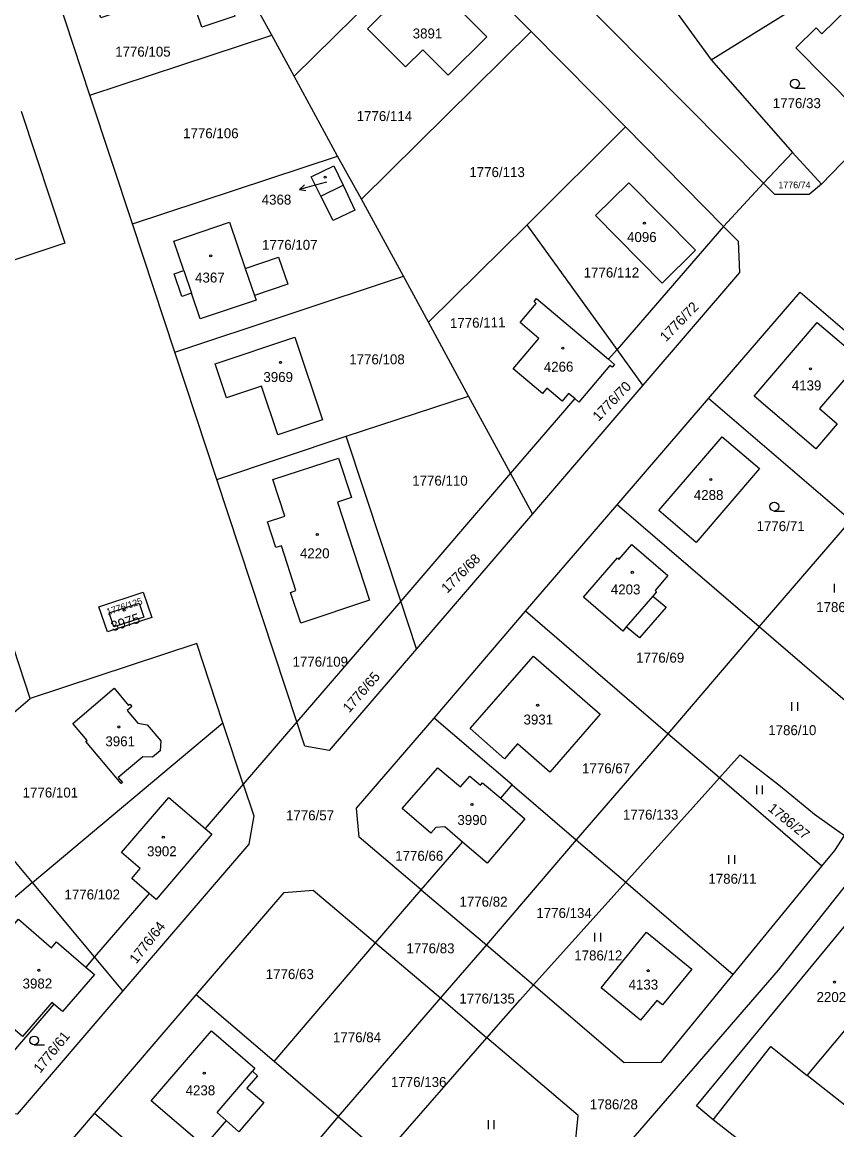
# Model space of a CAD drawing. Extents: x -679220 to -673243, y -1075091 to -1066557.
# Drawn here: x -676865 to -676725.7, y -1072590.3 to -1072401 of the extents above; entities that cross this region are included whole.
import ezdxf

# ---------------------------------------------------------------- set-up
doc = ezdxf.new("R2010")
doc.units = 0
for name, color, linetype in [('Hranice parcel', 7, 'Continuous'), ('Parcelní čísla', 7, 'Continuous'), ('Pop  PČ popisy', 7, 'Continuous'), ('Vnitřní kresba', 7, 'Continuous'), ('Značky budov', 7, 'Continuous'), ('Značky kultur', 7, 'Continuous')]:
    doc.layers.add(name, color=color, linetype=linetype)

msp = doc.modelspace()

# ---------------------------------------------------------------- linework, layer by layer
at = {"layer": 'Hranice parcel'}
for p, q in [((-676822.28, -1072403.26), (-676834.61, -1072380.69)), ((-676794.15, -1072386.31), (-676818.48, -1072410.3)), ((-676794.15, -1072386.31), (-676777.96, -1072402.66)), ((-676747.2, -1072407.49), (-676720.87, -1072391)), ((-676777.96, -1072402.66), (-676806.97, -1072431.31)), ((-676777.96, -1072402.66), (-676761.87, -1072418.95)), ((-676853.39, -1072413.53), (-676822.28, -1072403.26)), ((-676818.48, -1072410.3), (-676822.28, -1072403.26)), ((-676747.2, -1072407.49), (-676733.34, -1072423.3)), ((-676811.05, -1072423.93), (-676818.48, -1072410.3)), ((-676728.36, -1072428.71), (-676710.78, -1072410.52)), ((-676846.1, -1072435.49), (-676853.39, -1072413.53)), ((-676761.87, -1072418.95), (-676778.66, -1072435.68)), ((-676761.87, -1072418.95), (-676745.1, -1072435.94)), ((-676733.34, -1072423.3), (-676738.25, -1072428.57)), ((-676733.34, -1072423.3), (-676728.36, -1072428.71)), ((-676846.1, -1072435.49), (-676811.05, -1072423.93)), ((-676806.97, -1072431.31), (-676811.05, -1072423.93)), ((-676738.25, -1072428.57), (-676745.1, -1072435.94)), ((-676799.77, -1072444.44), (-676806.97, -1072431.31)), ((-676838.85, -1072457.44), (-676846.1, -1072435.49)), ((-676778.66, -1072435.68), (-676795.54, -1072452.32)), ((-676763.28, -1072456.96), (-676778.66, -1072435.68)), ((-676745.1, -1072435.94), (-676763.28, -1072456.96)), ((-676838.85, -1072457.44), (-676799.77, -1072444.44)), ((-676795.54, -1072452.32), (-676799.77, -1072444.44)), ((-676777.07, -1072448.29), (-676764.75, -1072458.66)), ((-676788.66, -1072464.93), (-676795.54, -1072452.32)), ((-676831.7, -1072479.19), (-676838.85, -1072457.44)), ((-676763.28, -1072456.96), (-676764.75, -1072458.66)), ((-676758.87, -1072463.05), (-676763.28, -1072456.96)), ((-676764.75, -1072458.66), (-676763.73, -1072459.52)), ((-676758.87, -1072463.05), (-676777.72, -1072485.07)), ((-676809.57, -1072471.79), (-676788.66, -1072464.93)), ((-676781.49, -1072478.13), (-676788.66, -1072464.93)), ((-676770.52, -1072465.38), (-676771.59, -1072464.48)), ((-676770.52, -1072465.38), (-676781.49, -1072478.13)), ((-676769.82, -1072465.98), (-676770.52, -1072465.38)), ((-676763.28, -1072483.53), (-676747.67, -1072465.34)), ((-676723.37, -1072486.22), (-676747.67, -1072465.34)), ((-676831.7, -1072479.19), (-676809.57, -1072471.79)), ((-676800.27, -1072499.96), (-676809.57, -1072471.79)), ((-676863.58, -1072516.59), (-676876.54, -1072477.15)), ((-676781.49, -1072478.13), (-676800.27, -1072499.96)), ((-676777.72, -1072485.07), (-676781.49, -1072478.13)), ((-676818.01, -1072520.59), (-676831.7, -1072479.19)), ((-676778.94, -1072501.71), (-676763.28, -1072483.53)), ((-676739.04, -1072504.4), (-676763.28, -1072483.53)), ((-676777.72, -1072485.07), (-676797.57, -1072508.12)), ((-676739.04, -1072504.4), (-676723.37, -1072486.22)), ((-676800.27, -1072499.96), (-676818.01, -1072520.59)), ((-676797.57, -1072508.12), (-676800.27, -1072499.96)), ((-676794.57, -1072519.97), (-676778.94, -1072501.71)), ((-676754.6, -1072522.64), (-676778.94, -1072501.71)), ((-676739.04, -1072504.4), (-676754.6, -1072522.64)), ((-676714.91, -1072525.16), (-676739.04, -1072504.4)), ((-676874.19, -1072525.66), (-676863.58, -1072516.59)), ((-676781.23, -1072531.39), (-676794.57, -1072519.97)), ((-676863.18, -1072548.07), (-676830.64, -1072520.78)), ((-676827.17, -1072531.23), (-676830.64, -1072520.78)), ((-676818.01, -1072520.59), (-676827.17, -1072531.23)), ((-676754.6, -1072522.64), (-676770.28, -1072540.77)), ((-676745.77, -1072530.16), (-676754.6, -1072522.64)), ((-676863.18, -1072548.07), (-676878.76, -1072529.49)), ((-676827.17, -1072531.23), (-676833.69, -1072538.81)), ((-676783.18, -1072533.64), (-676781.23, -1072531.39)), ((-676781.23, -1072531.39), (-676770.28, -1072540.77)), ((-676761.78, -1072547.98), (-676745.77, -1072530.16)), ((-676728.29, -1072545.28), (-676745.77, -1072530.16)), ((-676770.28, -1072540.77), (-676785.62, -1072558.7)), ((-676770.28, -1072540.77), (-676761.78, -1072547.98)), ((-676796.75, -1072549.31), (-676789.7, -1072541.17)), ((-676743.43, -1072563.77), (-676728.29, -1072545.28)), ((-676863.18, -1072548.07), (-676887.79, -1072568.76)), ((-676852.57, -1072560.77), (-676863.18, -1072548.07)), ((-676777.59, -1072565.57), (-676761.78, -1072547.98)), ((-676761.78, -1072547.98), (-676743.43, -1072563.77)), ((-676843.25, -1072549.93), (-676852.57, -1072560.77)), ((-676804.57, -1072558.39), (-676796.75, -1072549.31)), ((-676796.75, -1072549.31), (-676785.62, -1072558.7)), ((-676730.8, -1072581.05), (-676708.58, -1072554.35)), ((-676821.9, -1072578.66), (-676804.57, -1072558.39)), ((-676804.57, -1072558.39), (-676793.47, -1072567.79)), ((-676785.62, -1072558.7), (-676793.47, -1072567.79)), ((-676785.62, -1072558.7), (-676777.59, -1072565.57)), ((-676852.57, -1072560.77), (-676854.07, -1072562.51)), ((-676847.73, -1072566.56), (-676852.57, -1072560.77)), ((-676852.59, -1072587.54), (-676835.19, -1072567.26)), ((-676821.9, -1072578.66), (-676835.19, -1072567.26)), ((-676859.53, -1072568.86), (-676873.78, -1072585.43)), ((-676793.47, -1072567.79), (-676810.93, -1072588.07)), ((-676793.47, -1072567.79), (-676785.53, -1072574.58)), ((-676803.14, -1072594.78), (-676785.53, -1072574.58)), ((-676810.93, -1072588.07), (-676821.9, -1072578.66)), ((-676869.99, -1072607.83), (-676852.59, -1072587.54)), ((-676839.32, -1072598.93), (-676852.59, -1072587.54)), ((-676810.93, -1072588.07), (-676828.32, -1072608.38)), ((-676810.93, -1072588.07), (-676803.14, -1072594.78)), ((-676698.62, -1072626.39), (-676746.87, -1072588.6))]:
    msp.add_line(p, q, dxfattribs=at)
for points in [[(-676738.25, -1072428.57), (-676791.19, -1072375.15), (-676794.22, -1072371.04), (-676795.86, -1072367.2), (-676804.87, -1072336.91)], [(-676853.39, -1072413.53), (-676860.35, -1072392.34), (-676858.48, -1072388.58), (-676834.61, -1072380.69)], [(-676828.6, -1072400.03), (-676834.26, -1072401.9), (-676836.11, -1072396.3), (-676843.91, -1072398.87), (-676844.23, -1072397.94), (-676851.52, -1072400.33), (-676853.83, -1072393.32), (-676846.53, -1072390.9), (-676847.16, -1072388.99), (-676835.6, -1072385.16), (-676833.81, -1072390.57), (-676832.86, -1072390.28), (-676831.6, -1072394.03), (-676830.65, -1072393.74), (-676828.6, -1072400.03)], [(-676759.01, -1072384.97), (-676755.93, -1072395.48), (-676747.2, -1072407.49)], [(-676796.35, -1072392.68), (-676785.57, -1072403.58), (-676792.16, -1072410.12), (-676796.46, -1072405.79), (-676799.47, -1072408.71), (-676805.95, -1072402.17), (-676796.35, -1072392.68)], [(-676717.48, -1072410.92), (-676718.23, -1072410.16), (-676714.79, -1072406.75), (-676717.84, -1072404.04), (-676716.06, -1072402.24), (-676721.76, -1072396.6), (-676728.28, -1072403.07), (-676729.3, -1072402.04), (-676732.74, -1072405.46), (-676722.43, -1072415.84), (-676717.48, -1072410.92)], [(-676865.11, -1072416.25), (-676857.64, -1072438.81), (-676886.14, -1072448.25)], [(-676808.09, -1072433.15), (-676811.81, -1072434.96), (-676813.91, -1072430.78), (-676815.54, -1072427.49), (-676811.67, -1072425.57), (-676810.1, -1072428.9), (-676808.09, -1072433.15)], [(-676766.97, -1072434.1), (-676761.3, -1072428.48), (-676749.91, -1072440), (-676755.57, -1072445.62), (-676766.97, -1072434.1)], [(-676728.36, -1072428.71), (-676730.48, -1072430.51), (-676736.32, -1072430.52), (-676738.25, -1072428.57)], [(-676834.51, -1072451.77), (-676836.01, -1072447.36), (-676837.69, -1072447.92), (-676838.99, -1072444.08), (-676837.32, -1072443.49), (-676839.02, -1072438.46), (-676829.51, -1072435.23), (-676826.82, -1072443.12), (-676821.14, -1072441.2), (-676819.56, -1072445.82), (-676825.24, -1072447.74), (-676824.97, -1072448.53), (-676834.51, -1072451.77)], [(-676745.1, -1072435.94), (-676742.59, -1072438.48), (-676742.35, -1072443.85), (-676758.87, -1072463.05)], [(-676747.67, -1072465.34), (-676731.99, -1072447.16), (-676717.26, -1072459.84)], [(-676771.59, -1072464.48), (-676772.69, -1072465.79), (-676775.3, -1072463.61), (-676776.05, -1072464.5), (-676781.03, -1072460.3), (-676776.65, -1072455.1), (-676779.86, -1072452.39), (-676777.1, -1072449.11), (-676777.48, -1072448.78), (-676777.07, -1072448.29)], [(-676724.18, -1072462.5), (-676724.53, -1072462.2), (-676728.69, -1072467.07), (-676725.69, -1072469.68), (-676729.35, -1072473.94), (-676739.88, -1072464.93), (-676729.09, -1072452.36), (-676721.18, -1072459.11), (-676724.18, -1072462.5)], [(-676813.65, -1072469.01), (-676821.24, -1072471.56), (-676824.03, -1072463.22), (-676830.04, -1072465.25), (-676831.98, -1072459.41), (-676818.36, -1072454.87), (-676813.65, -1072469.01)], [(-676763.73, -1072459.52), (-676764.15, -1072460.02), (-676764.52, -1072459.72), (-676769.82, -1072465.98)], [(-676738.98, -1072477.33), (-676749.8, -1072489.95), (-676756.17, -1072484.47), (-676745.36, -1072471.89), (-676738.98, -1072477.33)], [(-676819.11, -1072498.48), (-676818.19, -1072498.16), (-676820.66, -1072490.51), (-676821.59, -1072490.8), (-676823.03, -1072486.41), (-676820.07, -1072485.44), (-676822.1, -1072479.21), (-676810.91, -1072475.55), (-676808.7, -1072482.27), (-676811.06, -1072483.08), (-676805.59, -1072499.84), (-676817.33, -1072503.77), (-676819.11, -1072498.48)], [(-676754.6, -1072495.58), (-676756.8, -1072498.14), (-676756.53, -1072498.39), (-676757.18, -1072499.14), (-676754.92, -1072501), (-676759.49, -1072506.27), (-676761.73, -1072504.4), (-676762.32, -1072505.09), (-676769.05, -1072499.31), (-676763.25, -1072492.6), (-676762.97, -1072492.84), (-676760.75, -1072490.29), (-676754.6, -1072495.58)], [(-676844.25, -1072498.47), (-676842.77, -1072502.78), (-676850.39, -1072505.25), (-676851.85, -1072500.94), (-676844.25, -1072498.47)], [(-676844.98, -1072500.3), (-676844.16, -1072502.71), (-676849.29, -1072504.38), (-676850.11, -1072501.97), (-676844.98, -1072500.3)], [(-676830.64, -1072520.78), (-676835.09, -1072507.2), (-676863.58, -1072516.59)], [(-676797.57, -1072508.12), (-676812.51, -1072525.52), (-676816.63, -1072524.76), (-676818.01, -1072520.59)], [(-676774.79, -1072529.21), (-676780.31, -1072524.39), (-676782.51, -1072526.91), (-676788.39, -1072521.77), (-676777.57, -1072509.36), (-676766.16, -1072519.31), (-676774.79, -1072529.21)], [(-676841.24, -1072523.88), (-676841.35, -1072525.57), (-676842.66, -1072526.67), (-676844.31, -1072526.57), (-676848.53, -1072530.09), (-676847.81, -1072530.95), (-676848.03, -1072531.13), (-676854.07, -1072523.97), (-676853.84, -1072523.78), (-676856.29, -1072520.87), (-676849.25, -1072514.88), (-676846.78, -1072517.79), (-676846.55, -1072517.6), (-676846.21, -1072517.98), (-676846.99, -1072518.65), (-676845.19, -1072520.84), (-676843.6, -1072521.09), (-676841.24, -1072523.88)], [(-676796.75, -1072549.31), (-676807.39, -1072540.34), (-676807.8, -1072535.36), (-676794.57, -1072519.97)], [(-676745.77, -1072530.16), (-676742.26, -1072526.25), (-676735.38, -1072531.58), (-676729.55, -1072536.4), (-676724.45, -1072540.03)], [(-676789.7, -1072541.17), (-676792.75, -1072538.54), (-676794.29, -1072538.67), (-676795.11, -1072539.64), (-676800.02, -1072535.4), (-676793.92, -1072528.46), (-676790.06, -1072531.74), (-676788.47, -1072529.87), (-676786.64, -1072531.43), (-676786.28, -1072531), (-676783.18, -1072533.64)], [(-676827.17, -1072531.23), (-676825.37, -1072536.64), (-676826.22, -1072541.52), (-676847.73, -1072566.56)], [(-676843.25, -1072549.93), (-676846.23, -1072547.4), (-676844.76, -1072545.68), (-676847.96, -1072542.95), (-676839.86, -1072533.51), (-676833.69, -1072538.81)], [(-676783.18, -1072533.64), (-676779.03, -1072537.17), (-676785.52, -1072544.76), (-676789.7, -1072541.17)], [(-676833.69, -1072538.81), (-676832.53, -1072539.8), (-676842.05, -1072550.96), (-676843.25, -1072549.93)], [(-676728.29, -1072545.28), (-676726.09, -1072542.59), (-676724.45, -1072540.03)], [(-676720.12, -1072543.1), (-676724.33, -1072548.64), (-676735.77, -1072563.02), (-676764.95, -1072596.77), (-676786.33, -1072620.72), (-676806.61, -1072642.84), (-676821.6, -1072659.7)], [(-676746.87, -1072588.6), (-676749.72, -1072586.24), (-676718.26, -1072548.14)], [(-676835.19, -1072567.26), (-676820.16, -1072549.77), (-676815.25, -1072549.36), (-676804.57, -1072558.39)], [(-676859.53, -1072568.86), (-676859.89, -1072568.55), (-676864.87, -1072574.4), (-676871.14, -1072569.04), (-676866.89, -1072564.06), (-676870.91, -1072560.63), (-676865.58, -1072554.33), (-676859.92, -1072559.2), (-676859.08, -1072558.22), (-676854.07, -1072562.51)], [(-676766.03, -1072566.07), (-676758.27, -1072556.56), (-676750.54, -1072562.87), (-676755.52, -1072568.96), (-676756.49, -1072568.24), (-676759.27, -1072571.61), (-676766.03, -1072566.07)], [(-676854.07, -1072562.51), (-676852.59, -1072563.78), (-676858.05, -1072570.11), (-676859.53, -1072568.86)], [(-676785.53, -1072574.58), (-676779.85, -1072568.08), (-676777.59, -1072565.57)], [(-676777.59, -1072565.57), (-676762.11, -1072578.82), (-676755.71, -1072578.76), (-676743.43, -1072563.77)], [(-676847.73, -1072566.56), (-676865.82, -1072587.66), (-676871.98, -1072587.57), (-676873.78, -1072585.43)], [(-676832.61, -1072573.4), (-676825.17, -1072579.8), (-676825.61, -1072580.32), (-676824.74, -1072581.07), (-676826.56, -1072583.19), (-676823.66, -1072585.67), (-676827.92, -1072590.66), (-676830.07, -1072588.7), (-676833.85, -1072593.13), (-676842.88, -1072585.36), (-676832.61, -1072573.4)], [(-676784.68, -1072610.67), (-676770.55, -1072594.24), (-676769.96, -1072587.9), (-676785.53, -1072574.58)], [(-676746.87, -1072588.6), (-676737.04, -1072576.11), (-676730.8, -1072581.05)], [(-676698.62, -1072626.39), (-676689.21, -1072613.81), (-676730.8, -1072581.05)]]:
    msp.add_lwpolyline(points, dxfattribs=at)
at = {"layer": 'Pop  PČ popisy'}
for p, q in [((-676814.67, -1072428.84), (-676817.57, -1072429.62)), ((-676817.57, -1072429.62), (-676816.73, -1072428.87)), ((-676812.94, -1072428.39), (-676814.67, -1072428.84)), ((-676817.57, -1072429.62), (-676816.47, -1072429.84))]:
    msp.add_line(p, q, dxfattribs=at)
at = {"layer": 'Vnitřní kresba'}
for p, q in [((-676813.91, -1072430.78), (-676810.1, -1072428.9)), ((-676837.32, -1072443.49), (-676836.01, -1072447.36)), ((-676826.82, -1072443.12), (-676825.24, -1072447.74)), ((-676757.18, -1072499.14), (-676761.73, -1072504.4)), ((-676831.65, -1072587.34), (-676825.61, -1072580.32)), ((-676830.07, -1072588.7), (-676831.65, -1072587.34))]:
    msp.add_line(p, q, dxfattribs=at)
at = {"layer": 'Značky budov'}
for centre in [(-676813.16, -1072427.55), (-676758.63, -1072435.4), (-676832.73, -1072440.97), (-676772.56, -1072456.74), (-676820.8, -1072459.18), (-676730.25, -1072460.28), (-676747.29, -1072479.18), (-676814.52, -1072488.6), (-676760.69, -1072495.06), (-676847.53, -1072501.52), (-676776.86, -1072517.78), (-676848.42, -1072521.48), (-676788.09, -1072534.72), (-676840.83, -1072540.31), (-676862.09, -1072563.06), (-676757.99, -1072563.13), (-676726.15, -1072565.07), (-676833.83, -1072580.64)]:
    msp.add_circle(centre, 0.175, dxfattribs=at)
at = {"layer": 'Značky kultur'}
for p, q in [((-676732.9, -1072412.31), (-676731.15, -1072412.31)), ((-676736.43, -1072484.58), (-676734.68, -1072484.58)), ((-676726.14, -1072498.52), (-676726.14, -1072497.02)), ((-676733.41, -1072518.74), (-676733.41, -1072517.24)), ((-676732.41, -1072518.74), (-676732.41, -1072517.24)), ((-676739.43, -1072532.99), (-676739.43, -1072531.49)), ((-676738.43, -1072532.99), (-676738.43, -1072531.49)), ((-676744.18, -1072544.86), (-676744.18, -1072543.36)), ((-676743.18, -1072544.86), (-676743.18, -1072543.36)), ((-676767.07, -1072558.15), (-676767.07, -1072556.65)), ((-676766.07, -1072558.15), (-676766.07, -1072556.65)), ((-676862.89, -1072575.79), (-676861.14, -1072575.79)), ((-676785.28, -1072590.19), (-676785.28, -1072588.69)), ((-676784.28, -1072590.19), (-676784.28, -1072588.69))]:
    msp.add_line(p, q, dxfattribs=at)
for centre in [(-676732.9, -1072411.56), (-676736.43, -1072483.83), (-676862.89, -1072575.04)]:
    msp.add_circle(centre, 0.75, dxfattribs=at)

# ---------------------------------------------------------------- texts
at = {"layer": 'Parcelní čísla'}
for s, height, p in [('3891', 1.7, (-676798.22, -1072403.83)), ('1776/105', 1.7, (-676849.06, -1072406.94)), ('1776/33', 1.7, (-676736.69, -1072415.74)), ('1776/114', 1.7, (-676807.79, -1072417.95)), ('1776/106', 1.7, (-676837.45, -1072420.88)), ('1776/113', 1.7, (-676788.54, -1072427.52)), ('1776/74', 1.14, (-676735.74, -1072429.43)), ('4368', 1.7, (-676824.02, -1072432.22)), ('4096', 1.7, (-676761.59, -1072438.62)), ('1776/107', 1.7, (-676823.96, -1072439.95)), ('4367', 1.7, (-676835.4, -1072445.54)), ('1776/112', 1.7, (-676769, -1072444.68)), ('1776/108', 1.7, (-676809.06, -1072459.51)), ('3969', 1.7, (-676823.73, -1072462.54)), ('4139', 1.7, (-676733.44, -1072463.97)), ('1776/110', 1.7, (-676798.3, -1072480.24)), ('4288', 1.7, (-676750.18, -1072482.69)), ('1776/71', 1.7, (-676739.46, -1072488.02)), ('4220', 1.7, (-676817.48, -1072492.66)), ('4203', 1.7, (-676764.36, -1072498.83)), ('1786/9', 1.7, (-676729.27, -1072501.85)), ('1776/69', 1.7, (-676760.04, -1072510.49)), ('1776/109', 1.7, (-676818.75, -1072511.18)), ('3931', 1.7, (-676779.28, -1072521.06)), ('1786/10', 1.7, (-676737.46, -1072522.88)), ('3961', 1.7, (-676850.73, -1072524.78)), ('1776/67', 1.7, (-676769.28, -1072529.41)), ('1776/101', 1.7, (-676864.87, -1072533.54)), ('1776/57', 1.7, (-676819.87, -1072537.44)), ('3990', 1.7, (-676790.58, -1072538.22)), ('1776/133', 1.7, (-676762.3, -1072537.31)), ('3902', 1.7, (-676843.61, -1072543.57)), ('1776/66', 1.7, (-676801.21, -1072544.35)), ('1786/11', 1.7, (-676747.69, -1072548.27)), ('1776/102', 1.7, (-676857.72, -1072550.96)), ('1776/82', 1.7, (-676790.23, -1072552.19)), ('1776/134', 1.7, (-676777.09, -1072554.12)), ('1776/83', 1.7, (-676799.29, -1072560.15)), ('1786/12', 1.7, (-676770.61, -1072561.37)), ('1776/63', 1.7, (-676823.33, -1072564.57)), ('3982', 1.7, (-676864.88, -1072566.17)), ('4133', 1.7, (-676761.33, -1072566.35)), ('1776/135', 1.7, (-676790.24, -1072568.74)), ('2202', 1.7, (-676729.21, -1072568.48)), ('1776/84', 1.7, (-676811.84, -1072575.36)), ('1776/136', 1.7, (-676801.93, -1072582.99)), ('4238', 1.7, (-676837.02, -1072584.42)), ('1786/28', 1.7, (-676767.96, -1072586.82))]:
    msp.add_text(s, height=height, dxfattribs=at).set_placement(p)
for s, height, rotation, p in [('1776/72', 1.7, 46, (-676754.93, -1072455.76)), ('1776/111', 1.7, 1, (-676791.84, -1072453.34)), ('4266', 1.7, 1, (-676775.8, -1072460.83)), ('1776/70', 1.7, 46, (-676766.44, -1072469.35)), ('1776/68', 1.7, 45, (-676792.31, -1072498.72)), ('1776/125', 1.14, 18, (-676850.33, -1072502.4)), ('3975', 1.7, 18, (-676849.47, -1072505.18)), ('1776/65', 1.7, 49, (-676809.06, -1072519.17)), ('1786/27', 1.7, 321, (-676737.63, -1072535.66)), ('1776/64', 1.7, 52, (-676845.44, -1072562.06)), ('1776/61', 1.7, 51, (-676861.86, -1072580.74))]:
    msp.add_text(s, height=height, rotation=rotation, dxfattribs=at).set_placement(p)

doc.saveas('drawing.dxf')
